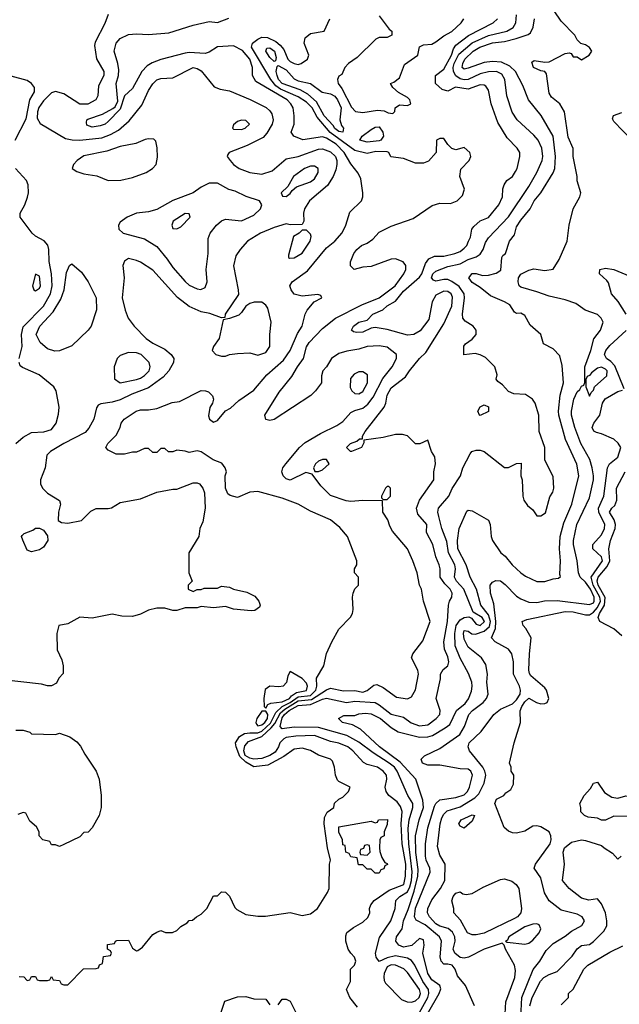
# Model space of a CAD drawing. Header units: inches. Extents: x 1793389 to 1900389, y 320802 to 470796.
# Tile 510 of 656: x 1881432 to 1884398, y 370917 to 375786. Entities that reach past the tile are written whole.
import ezdxf

# ---------------------------------------------------------------- set-up
doc = ezdxf.new("R2010")
doc.units = ezdxf.units.IN
doc.header["$MEASUREMENT"] = 0
doc.layers.add('B8387', color=7, linetype='Continuous')

msp = doc.modelspace()

# ---------------------------------------------------------------- linework, layer by layer
at = {"layer": 'B8387', "color": 2}
for points, elevation in [([(1881870, 375812), (1881852.9, 375767.1), (1881805.6, 375674.4), (1881802, 375658), (1881812.9, 375592.9), (1881849, 375530), (1881849, 375510), (1881821.5, 375458.5), (1881819.3, 375410), (1881809.2, 375390), (1881770, 375368.4), (1881730, 375368.2), (1881650, 375418.8), (1881609.3, 375430.7), (1881590, 375424), (1881550, 375384.4), (1881527.4, 375352.6), (1881519.7, 375330), (1881519.3, 375299.3), (1881533, 375273), (1881658.4, 375198.4), (1881691.3, 375191.3), (1881729.7, 375189.7), (1881838.7, 375201.3), (1881882, 375218), (1881920.3, 375239.7), (1881974, 375286), (1882037, 375363), (1882070, 375435.3), (1882090, 375468), (1882110, 375488), (1882130, 375495.3), (1882190, 375499), (1882290, 375549.2), (1882310, 375545.2), (1882330, 375533.2), (1882394.6, 375454.6), (1882423.1, 375443.1), (1882470, 375434), (1882571.4, 375391.4), (1882651.3, 375351.3), (1882670, 375336), (1882679.7, 375319.7), (1882685.6, 375290), (1882680.7, 375270), (1882655.1, 375224.9), (1882635.8, 375204.2), (1882556.9, 375163.1), (1882468, 375130), (1882461.2, 375118.8), (1882459, 375110), (1882472.7, 375090), (1882489.7, 375069.7), (1882517.2, 375050), (1882570, 375029.6), (1882630, 375022), (1882681.7, 375038.3), (1882750, 375098), (1882810, 375109.7), (1882910, 375146.3), (1882930, 375146.6), (1882970, 375132.6), (1882994.3, 375110), (1883000.5, 375090), (1883000.5, 375070), (1882996.4, 375043.6), (1882983, 375010), (1882954.5, 374965.5), (1882866, 374890), (1882841.2, 374850), (1882835.3, 374830), (1882838, 374790), (1882830, 374774), (1882770, 374771.3), (1882750, 374776), (1882690, 374758.8), (1882624, 374730), (1882559.3, 374690), (1882522.7, 374650), (1882501.2, 374618.8), (1882489.5, 374569.5), (1882513.2, 374450), (1882513.6, 374426.4), (1882448, 374330), (1882446, 374314), (1882430, 374312), (1882372.8, 374332.8), (1882330, 374342), (1882270, 374367.7), (1882212, 374412), (1882090, 374547.3), (1882030, 374586.8), (1882010, 374594.8), (1881970, 374604.7), (1881950, 374592), (1881942, 374570), (1881949, 374510), (1881939, 374410), (1881953.2, 374350), (1881969, 374310), (1881999, 374270), (1882057.2, 374210), (1882090, 374186), (1882150, 374157.2), (1882182, 374130), (1882194, 374110), (1882193.2, 374090), (1882169.3, 374050), (1882141.4, 374018.6), (1882070, 373964.9), (1881986.2, 373933.8), (1881930, 373906.7), (1881890, 373894.4), (1881832.9, 373887.1), (1881820.9, 373879.1), (1881812.7, 373867.3), (1881799.5, 373810), (1881774.3, 373765.7), (1881755.6, 373744.4), (1881650, 373690.5), (1881584, 373650), (1881567.2, 373632.8), (1881558, 373570), (1881536, 373510), (1881536, 373490), (1881545.2, 373470), (1881570, 373445.2), (1881629.1, 373409.1), (1881634, 373390), (1881623.7, 373350), (1881622, 373310), (1881639, 373299), (1881670, 373296), (1881738, 373310), (1881783.8, 373356.2), (1881810, 373369.2), (1881870, 373369), (1881887.1, 373372.9), (1881930, 373399), (1882030, 373417.2), (1882110, 373449.2), (1882190, 373465.2), (1882210, 373465.2), (1882290, 373495.1), (1882310, 373496), (1882322, 373490), (1882337.2, 373470), (1882346.3, 373446.3), (1882349.4, 373370), (1882337.5, 373302.5), (1882324, 373270), (1882319, 373230), (1882268.7, 373150), (1882268, 373050), (1882286, 373010), (1882266, 372990), (1882266, 372970), (1882290, 372958), (1882310, 372968), (1882330, 372968.7), (1882344.7, 372975.3), (1882410, 372975.3), (1882430, 372984), (1882470, 372979), (1882489.5, 372969.5), (1882554.8, 372954.8), (1882595.9, 372935.9), (1882615.3, 372910), (1882622, 372890), (1882619, 372881), (1882595.5, 372864.5), (1882576.6, 372863.4), (1882490, 372870.4), (1882450, 372884), (1882390, 372877.3), (1882330, 372884.7), (1882310, 372878), (1882250, 372878), (1882210, 372864.7), (1882190, 372864.7), (1882150, 372876), (1882110, 372876), (1882070, 372866), (1882030, 372846.8), (1881990, 372834.8), (1881936.9, 372836.9), (1881890, 372846), (1881790, 372826.8), (1881730, 372831), (1881670, 372798), (1881626, 372790), (1881615.3, 372750), (1881618, 372670), (1881640.4, 372620.4), (1881648, 372590), (1881647.3, 372552.7), (1881626, 372530), (1881614.6, 372505.4), (1881590, 372492), (1881570, 372492), (1881539.8, 372499.8), (1881350, 372521)], 206), ([(1881430, 371054), (1881452.7, 371052.7), (1881470, 371034), (1881482, 371038), (1881490, 371054), (1881510, 371054), (1881518, 371038), (1881530, 371034), (1881570, 371034), (1881582, 371038), (1881590, 371054), (1881598, 371038), (1881630, 371034), (1881638, 371018), (1881650, 371014), (1881670, 371014), (1881747.3, 371092.7), (1881810, 371094), (1881822, 371098), (1881827.3, 371112.7), (1881842, 371118), (1881847.3, 371152.7), (1881882, 371158), (1881886, 371170), (1881882, 371182), (1881866, 371190), (1881867.3, 371212.7), (1881902, 371218), (1881906, 371230), (1881912.7, 371232.7), (1881970, 371234), (1881990, 371194), (1882010, 371182), (1882016.4, 371183.6), (1882040.4, 371199.6), (1882090, 371262), (1882110, 371274), (1882130, 371282), (1882152.7, 371272.7), (1882187.3, 371272.7), (1882210, 371282), (1882230, 371302), (1882260.4, 371319.6), (1882270, 371332), (1882287.3, 371332.7), (1882306, 371350), (1882330, 371362), (1882358, 371390), (1882390, 371454), (1882410, 371454), (1882430, 371474), (1882450, 371472), (1882470, 371452), (1882496.3, 371396.3), (1882505.5, 371385.5), (1882550, 371360.5), (1882610, 371352.4), (1882647.2, 371352.8), (1882770, 371370.6), (1882830, 371355.5), (1882870, 371364.9), (1882905.2, 371390), (1882955.3, 371470), (1882962, 371490), (1882964, 371610), (1882969.2, 371630), (1882955.1, 371690), (1882938, 371810), (1882939, 371841), (1882953.2, 371866.8), (1882986, 371890), (1882988.9, 371911.1), (1883010, 371932), (1883030, 371942), (1883058, 371970), (1883066, 371990), (1883010, 372018), (1883004.7, 372024.7), (1882994, 372050), (1882988.7, 372090), (1882979, 372119), (1882969.1, 372129.1), (1882909.6, 372149.6), (1882870, 372172.7), (1882830, 372183.7), (1882790, 372178), (1882737.8, 372142.2), (1882659.9, 372100.1), (1882590, 372092.1), (1882550, 372113.7), (1882521.8, 372141.8), (1882502.4, 372190), (1882499.5, 372210), (1882519.1, 372240.9), (1882544.4, 372255.6), (1882570, 372260.2), (1882610, 372259.2), (1882630, 372268.2), (1882673.2, 372306.8), (1882699.8, 372360.2), (1882730.6, 372389.4), (1882770.2, 372409.8), (1882810, 372437.4), (1882870, 372443.9), (1882897.6, 372470), (1882902, 372490), (1882900.9, 372530), (1882937.2, 372590), (1882948.9, 372651.1), (1882975.3, 372710), (1883010, 372772), (1883069, 372831), (1883078, 372850), (1883082, 372870), (1883078, 372930), (1883082, 372950), (1883089.1, 372970.9), (1883108, 372990), (1883108, 373030), (1883088, 373050), (1883088.7, 373070), (1883099, 373090), (1883099, 373110), (1883054, 373230), (1883014.8, 373274.8), (1882970, 373312.7), (1882870, 373356), (1882808.7, 373390), (1882730, 373419.6), (1882610, 373452.3), (1882570, 373449.3), (1882510, 373423.7), (1882472.5, 373432.5), (1882462, 373442), (1882449.4, 373470), (1882449.2, 373530.8), (1882455.3, 373550), (1882448.7, 373570), (1882432.5, 373592.5), (1882389.3, 373609.3), (1882330, 373648.7), (1882310, 373653.2), (1882270, 373645.2), (1882250, 373652.7), (1882210, 373657.2), (1882190, 373649), (1882168.7, 373648.7), (1882150, 373666), (1882130, 373666), (1882110, 373646), (1882090, 373646), (1882070, 373666), (1882050, 373666), (1882010, 373648), (1881990, 373648), (1881950, 373638), (1881910, 373638), (1881870, 373658), (1881858, 373670), (1881868, 373690), (1881910, 373732), (1881929, 373770), (1881934, 373790), (1881949, 373810), (1882008.7, 373850), (1882030, 373856), (1882070, 373856), (1882110, 373862.8), (1882186.8, 373893.2), (1882222, 373898), (1882330, 373952), (1882351.1, 373951.1), (1882365.4, 373945.4), (1882385.4, 373925.4), (1882391.3, 373910), (1882386, 373890), (1882372.5, 373867.5), (1882366.3, 373826.3), (1882370.6, 373810), (1882390, 373796.4), (1882410, 373803.8), (1882450, 373851.3), (1882475.5, 373864.5), (1882516.5, 373903.5), (1882590, 373954.8), (1882655.1, 374030), (1882737.5, 374102.5), (1882769.6, 374150), (1882805.6, 374234.4), (1882829.2, 374270), (1882844, 374330), (1882854, 374350), (1882888.7, 374391.3), (1882926, 374410), (1882922, 374422), (1882907.3, 374427.3), (1882830, 374419), (1882790, 374428.7), (1882775.3, 374450), (1882769, 374470), (1882779, 374490), (1882855.6, 374544.4), (1882950, 374657.3), (1882990, 374690.8), (1883027.2, 374732.8), (1883046, 374770), (1883065.1, 374834.9), (1883122, 374890), (1883128.7, 374910), (1883129, 374930), (1883118.6, 374998.6), (1883106.3, 375026.3), (1883070, 375072.7), (1883037.2, 375130), (1882998, 375170), (1882950, 375199.7), (1882930, 375206.3), (1882831.8, 375191.8), (1882788, 375210), (1882775.3, 375230), (1882789, 375270), (1882789.2, 375310), (1882784, 375350), (1882774, 375370), (1882754.5, 375390), (1882600.5, 375480.5), (1882583.7, 375510), (1882583.6, 375550), (1882569.7, 375590), (1882534.2, 375634.2), (1882490, 375656.9), (1882410, 375652.3), (1882370, 375626), (1882350, 375618.4), (1882270, 375623.5), (1882250, 375620.5), (1882130, 375589.7), (1882087.1, 375572.9), (1882062.7, 375557.3), (1882037, 375530), (1881990, 375446), (1881951, 375410), (1881930, 375344), (1881870, 375282.7), (1881854.8, 375270), (1881830, 375260.7), (1881790, 375255.1), (1881765.1, 375265.1), (1881762, 375278), (1881764, 375290), (1881770, 375293.4), (1881841.5, 375318.5), (1881893.6, 375346.4), (1881905.2, 375354.8), (1881917.2, 375382.8), (1881909.7, 375469.7), (1881920.5, 375510), (1881922, 375538), (1881918.3, 375570), (1881899.6, 375630), (1881909.6, 375670), (1881930, 375693), (1881970, 375712.4), (1882010, 375715.8), (1882070, 375712), (1882170, 375721.1), (1882290, 375759.5), (1882370, 375776.4), (1882410, 375772.7), (1882467.2, 375792.8)], 202), ([(1883103, 370903), (1883065.2, 370950), (1883048, 370990), (1883068, 371030), (1883068, 371090), (1883088, 371110), (1883095.3, 371130), (1883088.7, 371150), (1883069.3, 371169.3), (1883057.2, 371190), (1883045.2, 371230), (1883044.7, 371255.3), (1883050, 371271.3), (1883083.2, 371296.8), (1883130, 371322.8), (1883154.2, 371345.8), (1883164, 371370), (1883162, 371390), (1883168.4, 371408.4), (1883185.2, 371430), (1883258.7, 371481.3), (1883332.1, 371510), (1883341, 371550), (1883341.2, 371610), (1883324, 371710), (1883319.3, 371810), (1883323.1, 371870), (1883315.7, 371895.7), (1883298.7, 371918.7), (1883257.2, 371950), (1883245.2, 371970), (1883239.3, 371990), (1883247.8, 372030), (1883246, 372050), (1883230, 372069.6), (1883201.2, 372090), (1883150, 372102.9), (1883132.8, 372112.8), (1883079.5, 372170), (1883054.5, 372190), (1883010, 372208.3), (1882970, 372215.8), (1882890, 372245.7), (1882797.8, 372242.2), (1882750, 372235.6), (1882738, 372230), (1882718.9, 372210), (1882712.8, 372190), (1882695.7, 372164.3), (1882670, 372147.2), (1882630, 372133.3), (1882590, 372129.1), (1882570, 372134), (1882547.9, 372147.9), (1882540.2, 372170), (1882545.5, 372194.5), (1882563.4, 372216.6), (1882630, 372240.9), (1882676.3, 372283.7), (1882694.4, 372305.6), (1882722, 372358), (1882742.8, 372377.2), (1882810, 372417.9), (1882876, 372424), (1882950, 372472.9), (1882970, 372479.6), (1883033.3, 372466.7), (1883090, 372468.4), (1883130, 372460.5), (1883150, 372468), (1883184.1, 372495.9), (1883198, 372498), (1883230, 372484), (1883295.3, 372435.3), (1883350, 372426.8), (1883370, 372438), (1883390, 372472), (1883404.5, 372550), (1883402, 372570), (1883369.3, 372630), (1883377.2, 372650), (1883426.3, 372713.7), (1883462.7, 372810), (1883429.3, 372910), (1883419, 372970), (1883409, 372990), (1883397.2, 373050), (1883377.2, 373110), (1883350, 373168.7), (1883276.5, 373256.5), (1883262, 373282), (1883252.9, 373312.9), (1883228.7, 373350), (1883226, 373406), (1883130, 373409.2), (1883070, 373402.7), (1883046.8, 373406.8), (1882970, 373433.2), (1882921.5, 373481.5), (1882878, 373538), (1882847.3, 373547.3), (1882770, 373509.2), (1882750, 373515.3), (1882735.3, 373530), (1882729.2, 373550), (1882734, 373570), (1882749.2, 373590), (1882816, 373670), (1882844.9, 373695.1), (1882920.4, 373739.6), (1883001, 373779), (1883030, 373799.1), (1883070, 373843), (1883090, 373854), (1883130, 373864.9), (1883154.5, 373885.5), (1883180.9, 373919.1), (1883227.9, 374012.1), (1883273.6, 374070), (1883295.1, 374110), (1883296, 374130), (1883250, 374166), (1883210, 374174), (1883150, 374169.6), (1883110, 374156.2), (1883050, 374146.6), (1883010, 374134.5), (1882974, 374110), (1882950, 374068.7), (1882931.3, 374050), (1882925.4, 374025.4), (1882924.7, 373990), (1882896, 373950), (1882872.3, 373927.7), (1882690, 373809.2), (1882670, 373804), (1882650, 373808.7), (1882645.2, 373830), (1882716.1, 373943.9), (1882778.3, 374021.7), (1882806, 374070), (1882835.8, 374110), (1882851.2, 374168.8), (1882863.6, 374190), (1882930, 374259.3), (1882994, 374310), (1883124.4, 374375.6), (1883210, 374410.5), (1883289.4, 374470), (1883332.3, 374530), (1883341.2, 374550), (1883341.2, 374570), (1883329.3, 374589.3), (1883290, 374604), (1883270, 374601.2), (1883170, 374566), (1883130, 374562), (1883086, 374550), (1883068.4, 374568.4), (1883068.7, 374588.7), (1883085.2, 374630), (1883099, 374650), (1883122, 374670), (1883150, 374681), (1883178.6, 374701.4), (1883210, 374734.8), (1883270, 374764.7), (1883377.5, 374802.5), (1883472.1, 374867.9), (1883510, 374879.1), (1883562.7, 374877.3), (1883595.3, 374890), (1883622.7, 374917.3), (1883632.7, 374947.3), (1883609.3, 375010), (1883613.2, 375046.8), (1883655.3, 375090), (1883664, 375110), (1883659, 375130), (1883630, 375153.2), (1883590, 375142), (1883569.1, 375149.1), (1883548.9, 375168.9), (1883530, 375198), (1883510, 375198), (1883494, 375190), (1883492, 375130), (1883453.7, 375086.3), (1883430, 375077.2), (1883390, 375077.2), (1883330, 375099), (1883268.4, 375108.4), (1883258, 375130), (1883250, 375133.2), (1883193.6, 375133.6), (1883150, 375124.5), (1883090, 375139.8), (1882967.5, 375227.5), (1882904, 375304), (1882878.9, 375350), (1882850, 375378.4), (1882810, 375404.2), (1882721.8, 375441.8), (1882699.1, 375459.1), (1882673.6, 375490), (1882578.3, 375650), (1882582.9, 375670), (1882609.8, 375690.2), (1882630, 375699.1), (1882657.3, 375697.3), (1882698.7, 375678.7), (1882720.5, 375660.5), (1882737.8, 375637.8), (1882757.6, 375590), (1882770, 375579.5), (1882790, 375568.7), (1882810, 375564.4), (1882824, 375570), (1882855.3, 375590), (1882862, 375610), (1882839, 375670), (1882844, 375696), (1882870, 375718), (1882938, 375730), (1882966, 375790)], 198), ([(1883410, 370877.1), (1883450.8, 370950), (1883456.1, 370970), (1883453.3, 370990), (1883425.8, 371030), (1883387.1, 371110), (1883370, 371133), (1883350, 371144.4), (1883290, 371156.4), (1883250, 371146.4), (1883210, 371129.2), (1883195.1, 371150), (1883191.8, 371170), (1883212, 371248), (1883267.3, 371330), (1883289.5, 371390), (1883292.7, 371430), (1883312.3, 371450), (1883350, 371474), (1883362.2, 371497.8), (1883370.5, 371530), (1883372.9, 371572.9), (1883356, 371710), (1883354, 371786), (1883358.2, 371830), (1883376.3, 371890), (1883376.3, 371910), (1883351.6, 371950), (1883299.2, 372070), (1883285.1, 372090), (1883259.7, 372110), (1883180.6, 372160.6), (1883110, 372214), (1883050, 372246), (1882910, 372285.6), (1882790, 372287.2), (1882730, 372279.5), (1882720.7, 372290), (1882730, 372332.9), (1882741.1, 372350), (1882765.6, 372370), (1882810, 372394.6), (1882870, 372399.2), (1882930, 372426.4), (1882950.2, 372430.2), (1883049.1, 372409.1), (1883090, 372415.5), (1883190, 372408.9), (1883210, 372398.7), (1883270, 372351.6), (1883330, 372336.4), (1883369.1, 372309.1), (1883410, 372293.7), (1883450, 372299.5), (1883492.3, 372330), (1883509.6, 372350.4), (1883511.8, 372370), (1883492.7, 372430), (1883512.7, 372527.3), (1883513.2, 372550), (1883527.3, 372572.7), (1883549, 372590), (1883554.5, 372610), (1883550, 372635.3), (1883532.9, 372672.9), (1883529.6, 372710), (1883547.8, 372810), (1883552.3, 372890), (1883557.2, 372910), (1883569.3, 372930.7), (1883571.8, 372950), (1883560.9, 372970), (1883535.6, 372995.6), (1883512, 373030), (1883512, 373070), (1883507.3, 373090), (1883489.5, 373130), (1883476.2, 373190), (1883443.7, 373250), (1883446, 373290), (1883401.5, 373341.5), (1883395.1, 373370), (1883409.3, 373410), (1883481.2, 373510), (1883481.2, 373550), (1883489, 373590), (1883484.7, 373624.7), (1883468.7, 373650), (1883450, 373706), (1883411.1, 373688.9), (1883390, 373688.7), (1883350, 373728.7), (1883325.4, 373734.6), (1883290, 373734), (1883230, 373719.3), (1883134, 373706), (1883134, 373694), (1883122, 373670), (1883074, 373650), (1883068, 373650), (1883048, 373670), (1883068, 373690), (1883099, 373701), (1883112.7, 373712.7), (1883127.3, 373712.7), (1883127.3, 373727.3), (1883141.2, 373750), (1883234, 373870), (1883242.7, 373890), (1883249.6, 373930), (1883270, 373966), (1883340.9, 374019.1), (1883359.3, 374050), (1883409.7, 374110.3), (1883440.5, 374139.5), (1883530, 374282), (1883569.6, 374370), (1883573.3, 374413.3), (1883566.6, 374430), (1883550, 374441.6), (1883530, 374443.6), (1883490, 374423.7), (1883472.7, 374390), (1883456.3, 374303.7), (1883413, 374247), (1883382, 374230), (1883350, 374226.6), (1883250, 374254.5), (1883190, 374263.7), (1883170, 374261.2), (1883130, 374241.6), (1883099.5, 374239.5), (1883082.9, 374242.9), (1883074, 374250), (1883082.7, 374270), (1883109.7, 374290.3), (1883150, 374300.7), (1883178, 374330), (1883228.7, 374351.3), (1883249.8, 374370.2), (1883290, 374394.4), (1883330, 374444.2), (1883410, 374512.4), (1883421.7, 374530), (1883439.4, 374580.6), (1883455.8, 374604.2), (1883483, 374617), (1883530, 374616.5), (1883584, 374630), (1883610, 374640.3), (1883630, 374655.5), (1883642.9, 374670), (1883652, 374690), (1883660.9, 374710), (1883669, 374750), (1883677.5, 374762.5), (1883709.4, 374790.6), (1883750, 374808), (1883801.2, 374870), (1883819.3, 374910), (1883822, 374950), (1883828, 374970), (1883842, 374990), (1883869.4, 375010.6), (1883884.8, 375035.2), (1883892.3, 375050), (1883906, 375110), (1883905.2, 375130), (1883893.2, 375150), (1883842.5, 375202.5), (1883797.2, 375277.2), (1883763.6, 375370), (1883750, 375438), (1883737.6, 375457.6), (1883730, 375462.7), (1883710, 375463.6), (1883650, 375443), (1883587, 375453), (1883550, 375433.2), (1883521.5, 375441.5), (1883488.7, 375470), (1883489, 375510), (1883530, 375540.7), (1883567.2, 375610), (1883577.6, 375642.4), (1883590, 375660.4), (1883651.5, 375708.5), (1883773.2, 375770), (1883796, 375790)], 194), ([(1883210, 375804.7), (1883259.6, 375739.6), (1883272, 375730), (1883272, 375710), (1883250, 375698), (1883210, 375698), (1883194, 375690), (1883100.7, 375599.3), (1883058, 375570), (1883041, 375550), (1883024.7, 375515.3), (1883010, 375506), (1883004.7, 375490), (1883006.8, 375470), (1883025.7, 375445.7), (1883073.3, 375353.3), (1883092.5, 375332.5), (1883130, 375327.7), (1883201.5, 375338.5), (1883235.2, 375335.2), (1883254, 375326), (1883278, 375322), (1883288, 375332), (1883288.7, 375350), (1883310, 375364.7), (1883350, 375362), (1883366, 375370), (1883362, 375390), (1883350, 375402), (1883306.3, 375426.3), (1883278, 375450), (1883266, 375470), (1883283.1, 375476.9), (1883310, 375498), (1883335.5, 375564.5), (1883402, 375610), (1883410, 375652), (1883430, 375662), (1883470, 375664.7), (1883490, 375676), (1883530, 375706.8), (1883570, 375727.7), (1883616, 375770), (1883629.2, 375790)], 198), ([(1883449.6, 370869.6), (1883506.3, 370970), (1883514.2, 370994.2), (1883509.4, 371010), (1883470, 371037.6), (1883450, 371069.3), (1883426.6, 371170), (1883432.7, 371210), (1883430, 371235.3), (1883410, 371242), (1883372.2, 371207.8), (1883330, 371199.7), (1883306.6, 371210), (1883291.8, 371230), (1883296.2, 371250), (1883323.6, 371290), (1883329.7, 371330), (1883354.2, 371385.8), (1883383.8, 371476.2), (1883400.7, 371550), (1883403.5, 371583.5), (1883392.1, 371667.9), (1883389.8, 371750.2), (1883408.4, 371830), (1883429.8, 371890), (1883426.6, 371926.6), (1883391.8, 372030), (1883313.8, 372113.8), (1883211.6, 372190), (1883117.1, 372277.1), (1883078.4, 372298.4), (1883028.7, 372310), (1883008.7, 372330), (1883034.6, 372345.4), (1883090, 372346), (1883110, 372353.4), (1883142.9, 372357.1), (1883170, 372352.7), (1883216.3, 372330), (1883270, 372285.5), (1883304.6, 372264.6), (1883410, 372238.3), (1883450, 372238.9), (1883473, 372247), (1883536.6, 372283.4), (1883558.7, 372301.3), (1883593.3, 372370), (1883634.9, 372405.1), (1883651.6, 372428.4), (1883666.3, 372466.3), (1883669.7, 372490), (1883668.2, 372510), (1883652.4, 372552.4), (1883610, 372629.4), (1883585.3, 372690), (1883583.7, 372750), (1883590.8, 372790), (1883610, 372818.9), (1883630.4, 372830.4), (1883652.7, 372832.7), (1883666.3, 372826.3), (1883690, 372797.6), (1883710, 372790.4), (1883731.5, 372810), (1883719.7, 372830), (1883675.4, 372855.4), (1883628.4, 372970), (1883593.3, 373010), (1883582.6, 373030), (1883586.9, 373070), (1883583.5, 373090), (1883553.7, 373150), (1883545.1, 373205.1), (1883520.7, 373270), (1883505.1, 373330), (1883500.9, 373350), (1883503.7, 373370), (1883554.5, 373430), (1883571.7, 373468.3), (1883612.7, 373530), (1883624, 373570), (1883660.2, 373639.8), (1883669.1, 373650.9), (1883690, 373658), (1883710, 373658), (1883730, 373651.3), (1883830, 373572), (1883850, 373572), (1883890, 373592), (1883912.7, 373592.7), (1883911.3, 373530), (1883918, 373510), (1883921, 373430), (1883926, 373410), (1883943.5, 373383.5), (1883970, 373362), (1883990, 373332), (1884010, 373332), (1884032.1, 373347.9), (1884053.6, 373426.4), (1884068.7, 373450), (1884073.2, 373470), (1884070, 373526), (1884028.9, 373608.9), (1884028.7, 373670), (1884002, 373750), (1883999, 373830), (1883982, 373890), (1883968, 373910), (1883933.2, 373933.2), (1883876.4, 373936.4), (1883850, 373948), (1883820.2, 373980.2), (1883796.4, 373996.4), (1883788.9, 374008.9), (1883794, 374030), (1883782, 374070), (1883735.5, 374115.5), (1883710, 374129), (1883685.4, 374134.6), (1883628.7, 374128.7), (1883628.4, 374171.6), (1883636.4, 374183.6), (1883670, 374206), (1883689.3, 374230), (1883689.5, 374250), (1883675.6, 374270), (1883635.3, 374295.3), (1883623.7, 374310), (1883621.6, 374330), (1883631.5, 374410), (1883629.7, 374430), (1883606.1, 374466.1), (1883570, 374491.6), (1883550, 374500.5), (1883530, 374501.6), (1883490, 374492.3), (1883478, 374498), (1883469.6, 374509.6), (1883476, 374530), (1883490, 374542), (1883550, 374566), (1883610, 374579.5), (1883650, 374600.3), (1883690, 374612.7), (1883710, 374627.3), (1883723.6, 374650), (1883735.1, 374684.9), (1883750, 374707.7), (1883850, 374810.5), (1883950, 374960.7), (1883989.5, 375030), (1884016.2, 375090), (1884019.6, 375110), (1884015.1, 375150), (1883996.2, 375190), (1883975.1, 375215.1), (1883892.3, 375290), (1883868, 375328), (1883841.6, 375410), (1883831.5, 375490), (1883816.4, 375516.4), (1883790, 375529.7), (1883750, 375528.6), (1883710, 375518), (1883650, 375490.9), (1883630, 375487.8), (1883610, 375494), (1883589.2, 375509.2), (1883577.1, 375530), (1883575.2, 375550), (1883581.6, 375570), (1883604.8, 375615.2), (1883669.2, 375670.8), (1883750, 375707.3), (1883841.2, 375730), (1883872, 375748), (1883885.1, 375770), (1883889.6, 375810)], 190), ([(1883681.2, 370910), (1883637.2, 371010), (1883597.6, 371057.6), (1883585.1, 371090), (1883571.8, 371110), (1883550, 371116.2), (1883530, 371116), (1883516, 371130), (1883511.6, 371151.6), (1883518, 371230), (1883507.6, 371250), (1883436.9, 371310), (1883393.5, 371333.5), (1883384, 371350), (1883390, 371393), (1883462, 371570), (1883461.3, 371590), (1883442.6, 371630), (1883439.1, 371650), (1883439.1, 371710), (1883451.1, 371790), (1883483.5, 371896.5), (1883490, 371910.8), (1883510, 371928), (1883590, 371938.9), (1883630, 371953.7), (1883646.3, 371970), (1883656.9, 371990), (1883671.2, 372050), (1883663.7, 372070), (1883650, 372079.6), (1883610, 372082), (1883510, 372099.7), (1883450, 372099.3), (1883424, 372110), (1883418, 372130), (1883434, 372146), (1883510, 372182.8), (1883608.3, 372251.7), (1883631.8, 372290), (1883654, 372350), (1883672, 372370), (1883723.7, 372410), (1883740.9, 372430), (1883749.3, 372450), (1883742.7, 372510), (1883745.2, 372550), (1883738, 372598), (1883716, 372630), (1883650, 372682.7), (1883630, 372722), (1883626.9, 372750), (1883630, 372764.7), (1883650, 372762.8), (1883668.3, 372748.3), (1883686.9, 372746.9), (1883730, 372761.8), (1883755, 372785), (1883760.8, 372810), (1883750, 372843.1), (1883712.6, 372890), (1883691.5, 372970), (1883660.7, 373030), (1883640.5, 373090), (1883599.7, 373170), (1883597.4, 373210), (1883605.6, 373270), (1883644.4, 373355.6), (1883650, 373360.7), (1883670, 373358), (1883750.4, 373310.4), (1883759.1, 373290), (1883764, 373230), (1883770.8, 373210), (1883811.3, 373150), (1883833, 373133), (1883867.3, 373090), (1883910, 373051), (1883933.7, 373033.7), (1883990, 373007.7), (1884030, 373007.7), (1884070, 373021), (1884096.4, 373023.6), (1884107.3, 373032.7), (1884103.1, 373043.1), (1884107, 373110), (1884102, 373170), (1884105.6, 373230), (1884122.8, 373297.2), (1884163.6, 373390), (1884197.6, 373530), (1884188.1, 373588.1), (1884131.5, 373710), (1884098.7, 373830), (1884096.9, 373850), (1884105.1, 373930), (1884122, 373990), (1884115.5, 374075.5), (1884103.1, 374123.1), (1884070, 374158), (1884023.1, 374183.1), (1884009, 374230), (1883956, 374276), (1883930, 374324), (1883910, 374335.1), (1883890, 374333.2), (1883880.1, 374340.1), (1883855.6, 374375.6), (1883830, 374391.6), (1883761.1, 374421.1), (1883710, 374462), (1883670, 374486), (1883653.2, 374510), (1883670, 374530.4), (1883690, 374530.4), (1883721.3, 374521.3), (1883750, 374522.4), (1883787.9, 374532.1), (1883812, 374548), (1883817.2, 374610), (1883820.9, 374619.1), (1883834, 374630), (1883855.3, 374690), (1883878.6, 374721.4), (1883890, 374761), (1883910, 374794), (1883956, 374850), (1883977, 374890), (1884009.7, 374930.3), (1884071.3, 375028.7), (1884078.7, 375050), (1884082, 375110), (1884071.3, 375210), (1884011.5, 375311.5), (1883949.3, 375390), (1883920.1, 375460.1), (1883884.2, 375530), (1883856.6, 375556.6), (1883815.2, 375575.2), (1883770, 375579.7), (1883730, 375573.6), (1883650, 375545.6), (1883630, 375542), (1883620.9, 375550), (1883623.6, 375570), (1883634.5, 375590), (1883675.6, 375630), (1883707.3, 375650), (1883770, 375671.3), (1883830, 375678.5), (1883887.7, 375692.3), (1883947.7, 375712.3), (1883958.3, 375721.7), (1883971.5, 375748.5), (1883978.7, 375790)], 186), ([(1883833.2, 370870), (1883836, 370930), (1883881.6, 371050), (1883884.8, 371084.8), (1883879.5, 371110), (1883834, 371190), (1883829, 371209), (1883819, 371219), (1883730, 371189.3), (1883651, 371150), (1883630, 371145.4), (1883610, 371148.4), (1883583.6, 371170), (1883576.2, 371190), (1883586, 371230), (1883584.2, 371250), (1883573, 371273), (1883551.9, 371291.9), (1883510, 371303.5), (1883490, 371315.8), (1883459.7, 371350), (1883449.6, 371370), (1883451.5, 371390), (1883470, 371434), (1883514, 371490), (1883534, 371530), (1883537.2, 371610), (1883510, 371655.3), (1883498, 371698), (1883511.1, 371810), (1883520.1, 371839.9), (1883530, 371858), (1883546.6, 371873.4), (1883610, 371892.8), (1883682.6, 371937.4), (1883702.2, 371957.8), (1883729.7, 372010.3), (1883736.9, 372050), (1883733.3, 372070), (1883722.4, 372090), (1883656.2, 372170), (1883649.6, 372190), (1883655.6, 372210), (1883714.3, 372265.7), (1883777.2, 372350), (1883810, 372377.3), (1883870, 372403.7), (1883890, 372422.3), (1883907.9, 372450), (1883908.9, 372470), (1883903.5, 372490), (1883874.3, 372550), (1883875.1, 372610), (1883866, 372650), (1883850, 372673.2), (1883784, 372710), (1883766, 372730), (1883784.7, 372775.3), (1883787.7, 372810), (1883777.2, 372897.2), (1883760.5, 372950), (1883759.5, 372990), (1883770, 373004), (1883786.6, 373013.4), (1883810, 373010.5), (1883833.8, 372993.8), (1883890, 372935.5), (1883910, 372921.6), (1883950, 372905.5), (1883990, 372903.8), (1884027.5, 372912.5), (1884090, 372913.4), (1884250, 372894), (1884270, 372902.4), (1884273.6, 372910), (1884273.8, 372930), (1884255.5, 372970), (1884230, 373004.7), (1884203.6, 373030), (1884195.6, 373050), (1884189.6, 373110), (1884171.6, 373190), (1884171.6, 373210), (1884188, 373290), (1884250, 373421), (1884269.6, 373510), (1884269.7, 373530), (1884264.2, 373570), (1884251.5, 373611.5), (1884206.6, 373690), (1884176.9, 373770), (1884161.3, 373830), (1884161.3, 373850), (1884172, 373910), (1884190, 373946), (1884202.7, 373957.3), (1884210, 373974), (1884222, 373978), (1884227.3, 373992.7), (1884227, 374070), (1884257.6, 374150), (1884271.7, 374208.3), (1884304, 374250), (1884317.2, 374290), (1884308.7, 374310), (1884290, 374328.7), (1884229.5, 374349.5), (1884183.2, 374383.2), (1884130, 374400.9), (1884050, 374418), (1883990, 374440.9), (1883910, 374462.7), (1883902.7, 374470), (1883897, 374490), (1883899.5, 374510), (1883910, 374526.8), (1883950, 374547.7), (1883974.4, 374554.4), (1884030, 374546), (1884070, 374552), (1884100.2, 374599.8), (1884139, 374690), (1884149, 374770), (1884169, 374850), (1884202, 374910), (1884208, 374930), (1884189.2, 374989.2), (1884189.2, 375010), (1884169.4, 375110), (1884169.2, 375149.2), (1884145.4, 375205.4), (1884126, 375330), (1884102.7, 375370), (1884062.7, 375402.7), (1884050, 375422), (1884038, 375518), (1884029.3, 375529.3), (1884010, 375533.2), (1883974, 375550), (1883964.7, 375575.3), (1883976.4, 375583.6), (1884030, 375576), (1884050, 375578), (1884130, 375618), (1884150, 375622), (1884159.6, 375619.6), (1884170, 375602), (1884190, 375602), (1884210, 375587.7), (1884248.7, 375610), (1884261.2, 375630), (1884250, 375648.7), (1884230, 375662), (1884208, 375668), (1884190, 375686), (1884178, 375710), (1884110, 375778), (1884075.3, 375830)], 182), ([(1881409.5, 375189.5), (1881464, 375296), (1881482, 375390), (1881505.1, 375430), (1881505.1, 375450), (1881491, 375471), (1881470, 375485.6), (1881390, 375506)], 210), ([(1884459, 375190), (1884370, 375282), (1884364, 375296), (1884368.4, 375311.6), (1884410, 375327.3)], 178), ([(1881429.6, 374110), (1881444, 374170), (1881441, 374230), (1881450, 374267.3), (1881549.7, 374370), (1881584.4, 374430), (1881593.5, 374470), (1881589.8, 374529.8), (1881578.3, 374590), (1881576.9, 374650), (1881570.9, 374670.9), (1881553.2, 374693.2), (1881510, 374716.2), (1881494.5, 374730), (1881434, 374810), (1881434, 374830), (1881458.4, 374870), (1881471.3, 374908.7), (1881475.6, 374930), (1881474.5, 374970), (1881466.6, 374990), (1881412.3, 375050)], 210), ([(1884431.3, 374330), (1884392.3, 374392.3), (1884359.6, 374430), (1884344.2, 374484.2), (1884336.6, 374496.6), (1884299, 374530), (1884302, 374550), (1884330, 374558), (1884370, 374550.4), (1884450, 374518)], 178), ([(1884421.2, 373961.2), (1884375, 374075), (1884356.4, 374096.4), (1884334, 374110), (1884325.1, 374130), (1884331.5, 374150), (1884350, 374175.5), (1884431.3, 374248.7)], 178), ([(1881412.7, 373690), (1881450, 373722), (1881490, 373744), (1881552.1, 373747.9), (1881590, 373758.8), (1881612.7, 373790), (1881624.8, 373835.2), (1881627, 373870), (1881612.3, 373950), (1881601.2, 373970), (1881529, 374030), (1881445.4, 374065.4), (1881435.1, 374075.1), (1881429.4, 374090)], 210), ([(1883910, 370852), (1883915.6, 370950), (1883971, 371089), (1884004.5, 371130), (1884036.6, 371183.4), (1884070, 371217.3), (1884130, 371254.8), (1884160.5, 371279.5), (1884212.6, 371307.4), (1884226, 371330), (1884213.2, 371350), (1884190, 371362.9), (1884110, 371382), (1884050, 371429), (1884027.7, 371467.7), (1884010, 371542), (1883977.2, 371590), (1883983.7, 371610), (1884055.1, 371710), (1884060.5, 371730), (1884058.7, 371750), (1884050, 371769.2), (1884010, 371795.1), (1883990, 371799.3), (1883970, 371797.2), (1883930, 371774), (1883890, 371764), (1883870, 371765.2), (1883850, 371774), (1883828, 371792), (1883782, 371910), (1883790, 371932), (1883826, 371950), (1883836.4, 371963.6), (1883860.4, 371979.6), (1883874.6, 372005.4), (1883875.3, 372050), (1883862, 372070), (1883862, 372090), (1883855.3, 372110), (1883877.2, 372210), (1883909.5, 372310), (1883908, 372368), (1883915.1, 372390), (1883930, 372412.7), (1883950, 372431), (1883988.9, 372408.9), (1884010, 372402.4), (1884030, 372403.8), (1884041.2, 372410), (1884049.4, 372430), (1884038, 372470), (1884030, 372481.2), (1883960.9, 372540.9), (1883952.9, 372552.9), (1883949.4, 372570), (1883952.7, 372650), (1883962, 372730), (1883935.5, 372775.5), (1883922, 372790), (1883918, 372810), (1883940.9, 372819.1), (1884130, 372859.6), (1884170, 372858.5), (1884230, 372843.7), (1884250, 372843.1), (1884270, 372856.3), (1884290, 372879.3), (1884303.8, 372910), (1884301.7, 372930), (1884268.1, 372990), (1884258.9, 373030), (1884313.8, 373110), (1884309.6, 373130), (1884266.6, 373170), (1884267, 373190), (1884310, 373238.4), (1884325.1, 373270), (1884325.3, 373290), (1884296.8, 373350), (1884294, 373370), (1884321.6, 373430), (1884338.7, 373570), (1884349.8, 373590.2), (1884390, 373623.1), (1884405.7, 373670), (1884392.7, 373692.7), (1884370.9, 373710.9), (1884310, 373737.6), (1884284.2, 373744.2), (1884272, 373752), (1884263.7, 373770), (1884271.8, 373790), (1884300.5, 373830), (1884313.7, 373890), (1884328.2, 373911.8), (1884390, 373947.7), (1884414, 373954)], 178), ([(1884410, 372739), (1884370, 372773.2), (1884300.7, 372810), (1884292.6, 372830), (1884299.3, 372850), (1884324.1, 372890), (1884328, 372928), (1884292.5, 372990), (1884288.6, 373011.4), (1884293.1, 373030), (1884338.1, 373081.9), (1884351, 373110), (1884346.3, 373170), (1884354.3, 373210), (1884377.4, 373270), (1884378, 373290), (1884373, 373313), (1884349.6, 373350), (1884360.9, 373370), (1884376, 373384), (1884386, 373410), (1884384.2, 373470), (1884427, 373550)], 174), ([(1881412.7, 372272.7), (1881450, 372272), (1881482, 372262), (1881490, 372254), (1881610, 372252), (1881630, 372258), (1881679.8, 372239.8), (1881714.4, 372214.4), (1881733.7, 372193.7), (1881754.4, 372154.4), (1881811, 372070), (1881824.7, 372030), (1881836, 371950), (1881836, 371890), (1881824.7, 371850), (1881790.9, 371789.1), (1881771.1, 371768.9), (1881750, 371766), (1881730, 371746), (1881650, 371708), (1881630, 371698), (1881610, 371706), (1881590, 371706), (1881582, 371722), (1881546, 371730), (1881528, 371750), (1881528, 371770), (1881515.3, 371795.3), (1881483.1, 371823.1), (1881462, 371862), (1881450, 371866), (1881423.6, 371856.4)], 202), ([(1883955.1, 370910), (1883966.9, 370950), (1884008.7, 371031.3), (1884024.5, 371050), (1884050, 371064.9), (1884090, 371079.1), (1884164.6, 371155.4), (1884190, 371190.7), (1884210, 371207.7), (1884250, 371213.4), (1884270, 371227.3), (1884321.6, 371278.4), (1884335.1, 371304.9), (1884336.2, 371330), (1884329.5, 371370), (1884310, 371414), (1884290, 371439), (1884247.3, 371432.7), (1884210, 371442), (1884149.2, 371490), (1884116, 371530), (1884126, 371610), (1884119.3, 371670), (1884127, 371690), (1884162, 371718), (1884210, 371731), (1884230, 371726.8), (1884310, 371702), (1884322, 371690), (1884364.7, 371664.7), (1884390, 371634), (1884406, 371650)], 174), ([(1884110, 370914), (1884146, 370950), (1884146, 370970), (1884168.9, 370991.1), (1884222, 371090), (1884242, 371110), (1884350, 371174.8), (1884414.6, 371205.4)], 170), ([(1882426.8, 370873.2), (1882447, 370933), (1882510, 370954.8), (1882550, 370956), (1882590, 370944.7), (1882650, 370942), (1882670, 370914)], 198), ([(1882710, 370914), (1882730, 370942), (1882750, 370942), (1882770, 370932), (1882802, 370870)], 198)]:
    msp.add_lwpolyline(points, dxfattribs=dict(at, elevation=elevation))
for points, elevation in [([(1882690, 375579.3), (1882670, 375599.3), (1882649.6, 375630), (1882654.6, 375645.4), (1882670, 375647.3), (1882692.9, 375630), (1882701.4, 375598.6), (1882697.1, 375582.9)], 194), ([(1883030, 375229.7), (1883010, 375232.3), (1882990, 375248.4), (1882982.6, 375262.6), (1882938.5, 375310), (1882899.4, 375379.4), (1882857.4, 375417.4), (1882819.8, 375439.8), (1882729.8, 375470), (1882712.8, 375490), (1882705.1, 375510), (1882701.3, 375530), (1882704.8, 375555.2), (1882710, 375558.8), (1882750, 375538), (1882790, 375493), (1882810, 375484), (1882870.4, 375470.4), (1882928.3, 375428.3), (1882970, 375418.7), (1882990, 375408.4), (1883004.2, 375390), (1883022, 375350), (1883015.8, 375290), (1883023.4, 375263.4), (1883034, 375250)], 194), ([(1882530, 375288.7), (1882510, 375282), (1882490, 375266), (1882484.7, 375250), (1882490, 375244.7), (1882530, 375242.8), (1882548, 375250), (1882568, 375270), (1882550, 375288)], 210), ([(1883150, 375180.5), (1883114, 375190), (1883125.2, 375210), (1883170, 375243), (1883190, 375254.9), (1883210, 375255.5), (1883228.2, 375230), (1883231.6, 375210), (1883218, 375190), (1883210, 375186.6)], 194), ([(1882070, 375197.2), (1882053.6, 375193.6), (1882006.2, 375173.8), (1881930, 375159.6), (1881863.4, 375136.6), (1881750, 375112.3), (1881716, 375090), (1881698, 375070), (1881692, 375050), (1881715.3, 375035.3), (1881750, 375024), (1881813.2, 375013.2), (1881870.5, 374990.5), (1881932.3, 374992.3), (1881990, 375005.3), (1882057.2, 375030), (1882089.3, 375050), (1882106.6, 375070), (1882114.2, 375105.8), (1882111.9, 375151.9), (1882105.2, 375185.2), (1882095.1, 375195.1)], 210), ([(1882890, 375061.2), (1882870, 375060.9), (1882841, 375050), (1882786.8, 375010), (1882758.8, 374961.2), (1882724.7, 374930), (1882732.7, 374912.7), (1882750, 374912), (1882770, 374926), (1882779, 374941), (1882800.9, 374959.1), (1882870, 374984.9), (1882890, 374998.8), (1882909.2, 375030), (1882908.7, 375050)], 210), ([(1882410, 374977.2), (1882370, 374977.2), (1882330, 374958), (1882290.3, 374929.7), (1882188.9, 374891.1), (1882110, 374847.6), (1882070, 374836.3), (1882010, 374829.6), (1881964, 374810), (1881930, 374784), (1881920.7, 374770), (1881922.8, 374750), (1881944.7, 374730), (1882050, 374701.6), (1882110, 374664.9), (1882162.3, 374602.3), (1882190, 374560.7), (1882250, 374490.7), (1882270, 374474), (1882310, 374454.8), (1882328.9, 374451.1), (1882350, 374462), (1882359, 374490), (1882354, 374550), (1882364, 374630), (1882364.7, 374704.7), (1882374, 374730), (1882405.2, 374770), (1882430, 374790.8), (1882450, 374798.8), (1882530, 374790.8), (1882590, 374818.8), (1882624, 374850), (1882629, 374870), (1882618, 374890), (1882552.1, 374912.1), (1882498.6, 374938.6), (1882466.3, 374946.3)], 210), ([(1882250, 374828), (1882192, 374790), (1882184.7, 374770), (1882190, 374754), (1882210, 374752), (1882230, 374762), (1882275.3, 374810), (1882270, 374826)], 214), ([(1882850, 374746), (1882830, 374746), (1882814, 374730), (1882786, 374714), (1882761, 374621), (1882762, 374610), (1882766.8, 374606.8), (1882790, 374607.7), (1882830, 374631), (1882869.2, 374690), (1882873.6, 374713.6), (1882870, 374726)], 206), ([(1881606.3, 374146.3), (1881570, 374159), (1881534, 374190), (1881513.2, 374230), (1881532.3, 374270), (1881598, 374342), (1881636.6, 374403.4), (1881652.3, 374450), (1881663.7, 374536.3), (1881678, 374570), (1881690, 374578), (1881738, 374538), (1881771.3, 374490), (1881811.3, 374410), (1881811.6, 374351.6), (1881786, 374270), (1881771, 374250), (1881690, 374174), (1881630, 374149.3)], 206), ([(1881510, 374528), (1881496, 374470), (1881502, 374450), (1881510, 374446), (1881530, 374458), (1881534.5, 374470), (1881530, 374518)], 214), ([(1882630, 374389), (1882591.1, 374388.9), (1882570, 374382), (1882550.9, 374369.1), (1882530, 374338), (1882515.3, 374324.7), (1882470, 374308), (1882438, 374302), (1882418, 374210), (1882391.3, 374170), (1882384.7, 374150), (1882402, 374130), (1882430, 374122.8), (1882450, 374122.8), (1882470, 374131), (1882510, 374136), (1882570, 374138), (1882610, 374126.8), (1882650, 374141), (1882669, 374170), (1882668.9, 374228.9), (1882676, 374290), (1882658.9, 374358.9), (1882650, 374374)], 206), ([(1881970, 374140.9), (1881930, 374125.2), (1881914.8, 374110), (1881898.8, 374070), (1881901, 374010), (1881930, 373991), (1882010, 374006.7), (1882030, 374013), (1882050, 374026), (1882072, 374050), (1882078, 374070), (1882072, 374090), (1882033.2, 374130), (1882010, 374138)], 210), ([(1883130, 374045.2), (1883110, 374045.2), (1883086.4, 374033.6), (1883068.5, 374011.5), (1883066.6, 373966.6), (1883074.8, 373950), (1883090, 373937.3), (1883110, 373936.3), (1883130, 373947.7), (1883151.8, 373990), (1883152.7, 374030)], 202), ([(1884310, 374067.3), (1884290, 374062), (1884259.8, 374040.2), (1884250, 374026), (1884238, 374022), (1884232.7, 374007.3), (1884232, 373970), (1884250, 373924.7), (1884258, 373942), (1884270, 373954), (1884275.3, 373970), (1884335.2, 374024.8), (1884337.6, 374050), (1884330, 374058.4)], 182), ([(1883710, 373829.2), (1883706, 373830), (1883698, 373850), (1883710, 373872), (1883730, 373882), (1883750, 373872), (1883751.1, 373848.9)], 190), ([(1882950, 373611.1), (1882929, 373611), (1882910, 373602.7), (1882894.8, 373590), (1882886, 373570), (1882891.6, 373551.6), (1882910, 373551), (1882930, 373560.7), (1882962.9, 373590)], 198), ([(1883258, 373478), (1883250, 373478), (1883242, 373470), (1883222, 373430), (1883222, 373422), (1883230, 373414), (1883250, 373414), (1883266, 373430), (1883266, 373470)], 198), ([(1881490, 373155.3), (1881470, 373162), (1881448.4, 373211.6), (1881442, 373230), (1881444, 373236), (1881454.6, 373245.4), (1881498, 373262), (1881510, 373270.8), (1881530.9, 373270.9), (1881550, 373262), (1881570, 373234), (1881570.8, 373210), (1881550, 373178), (1881530, 373164)], 206), ([(1882770, 372562), (1882758, 372542), (1882752.1, 372507.9), (1882736, 372490), (1882713.3, 372486.7), (1882670, 372490.9), (1882646.3, 372473.7), (1882639.5, 372430), (1882642, 372390), (1882650, 372382), (1882660.1, 372399.9), (1882674.2, 372405.8), (1882730, 372412.2), (1882767.2, 372430), (1882777.2, 372442.8), (1882800.8, 372459.2), (1882850, 372468.3), (1882855.5, 372490), (1882850, 372504.5), (1882830, 372527.8)], 206), ([(1882650, 372366), (1882630, 372366), (1882604.6, 372330), (1882599.5, 372310), (1882602.8, 372302.8), (1882610, 372294.9), (1882630, 372299.6), (1882644.7, 372310), (1882657.6, 372330), (1882659.6, 372350)], 206), ([(1884390, 371937.1), (1884430, 371947.7), (1884450, 371944), (1884474.8, 371930), (1884484.7, 371890), (1884463.6, 371856.4), (1884450, 371846), (1884370, 371848), (1884330, 371828), (1884310, 371828), (1884290, 371838), (1884243.1, 371843.1), (1884226, 371850), (1884208, 371868), (1884208, 371890), (1884202, 371910), (1884224, 371950), (1884255.5, 371984.5), (1884270, 372011.3), (1884290, 372016), (1884324.7, 371964.7), (1884361.3, 371941.3)], 174), ([(1883630, 371788.7), (1883610, 371798), (1883604, 371810), (1883615.3, 371830), (1883670, 371854), (1883682, 371850), (1883670, 371822)], 178), ([(1883190, 371566), (1883170, 371586), (1883150, 371586), (1883130, 371606), (1883107.3, 371607.3), (1883102, 371642), (1883070, 371646), (1883062, 371662), (1883046, 371670), (1883042, 371702), (1883030, 371706), (1883028.7, 371730), (1883010, 371768), (1883010, 371794.8), (1883170, 371822), (1883190, 371814), (1883202, 371818), (1883206, 371830), (1883251.7, 371831.7), (1883250, 371806), (1883234, 371770), (1883234, 371750), (1883218, 371742), (1883214, 371730), (1883212, 371690), (1883212.7, 371672.7), (1883223.6, 371643.6), (1883238, 371618), (1883250, 371614), (1883252, 371608), (1883238, 371602), (1883232.7, 371587.3), (1883218, 371582), (1883210, 371566)], 198), ([(1883150, 371706), (1883138, 371702), (1883132.7, 371687.3), (1883118, 371682), (1883114, 371670), (1883118, 371658), (1883150, 371654), (1883166, 371670), (1883162, 371702)], 198), ([(1883690, 371260.5), (1883670, 371261.3), (1883647.3, 371270), (1883612.8, 371332.8), (1883579, 371370), (1883579, 371390), (1883569.2, 371429.2), (1883576, 371450), (1883590, 371466.8), (1883610, 371473.4), (1883624.1, 371464.1), (1883640.4, 371460.4), (1883670, 371464.4), (1883724.2, 371495.8), (1883810, 371534.8), (1883830, 371537.3), (1883866.2, 371526.2), (1883886.8, 371510), (1883900.7, 371490), (1883914.4, 371390), (1883910.5, 371370), (1883893.4, 371350), (1883878.9, 371341.1), (1883730, 371269.6)], 178), ([(1883990, 371314.5), (1883970, 371313.6), (1883930, 371300.5), (1883851.3, 371250), (1883845.4, 371234.6), (1883834, 371230), (1883843.6, 371223.6), (1883930, 371214.8), (1883950, 371218.8), (1883970, 371234), (1884000.9, 371270), (1884009.3, 371290), (1884002, 371310)], 182), ([(1883270, 371111.8), (1883250, 371101.7), (1883234.5, 371070), (1883232.4, 371052.4), (1883234.8, 371034.8), (1883242, 371022), (1883321.3, 370941.3), (1883349.1, 370929.1), (1883370, 370927.4), (1883390, 370933.7), (1883407.8, 370950), (1883414.5, 370970), (1883409.7, 370990), (1883350, 371074.5), (1883331.9, 371091.9), (1883290, 371110.9)], 198)]:
    msp.add_lwpolyline(points, close=True, dxfattribs=dict(at, elevation=elevation))

doc.saveas('drawing.dxf')
